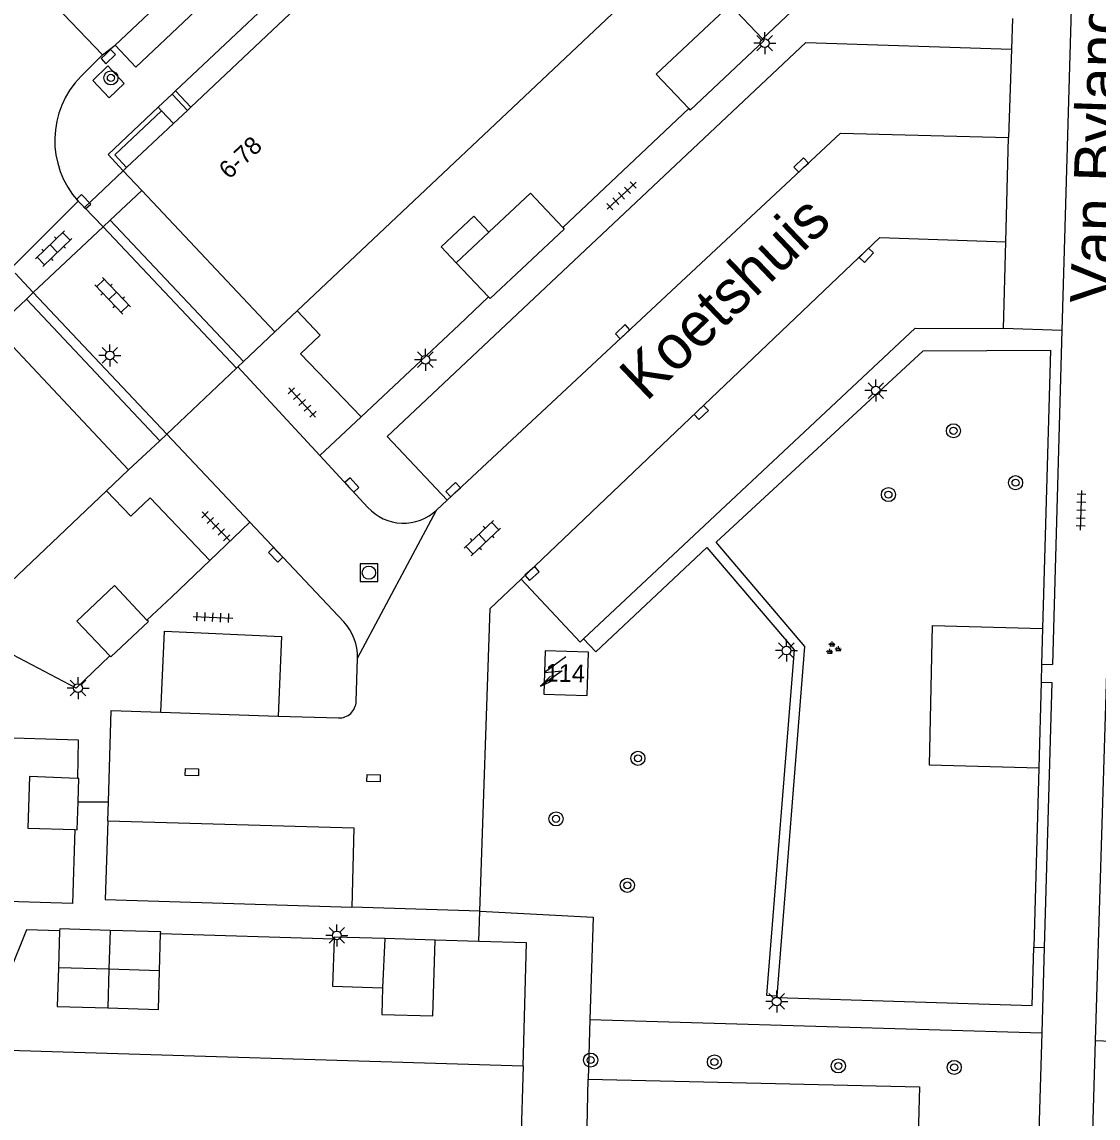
# Model space of a CAD drawing. Extents: x 132998 to 136004, y 396998 to 398512.
# Drawn here: x 133103 to 133164.1, y 398034 to 398096.2 of the extents above; entities that cross this region are included whole.
import ezdxf

# ---------------------------------------------------------------- set-up
doc = ezdxf.new("R2010")
doc.units = 0
for name, color, linetype in [('gg-afsc-erfafscheiding', 7, 'Continuous'), ('gg-afsc-hekwerk', 7, 'Continuous'), ('gg-afsc-muur', 7, 'Continuous'), ('gg-anno-huisnummerreeks BGT', 7, 'Continuous'), ('gg-anno-openbare ruimte label', 7, 'Continuous'), ('gg-bbg-bijgebouw', 7, 'Continuous'), ('gg-bbg-hoofdgebouw', 7, 'Continuous'), ('gg-bbg-luifel en loopbrug', 7, 'Continuous'), ('gg-bbg-onder overbouw', 7, 'Continuous'), ('gg-bbg-pand overbouw', 7, 'Continuous'), ('gg-bbg-pilaar onder overbouw', 7, 'Continuous'), ('gg-bbg-pilaar pand', 7, 'Continuous'), ('gg-bbg-tussenscheiding', 7, 'Continuous'), ('gg-knt-trap', 7, 'Continuous'), ('gg-knt-verharding', 7, 'Continuous'), ('gg-knt-verharding nz', 7, 'Continuous'), ('gt-grn-groengrens', 7, 'Continuous'), ('gt-grn-weggrens', 7, 'Continuous'), ('gt-symb-boom', 7, 'Continuous'), ('gt-symb-groenvak', 7, 'Continuous'), ('gt-symb-klinker verharding', 7, 'Continuous'), ('gt-symb-kolk', 7, 'Continuous'), ('gt-symb-kolk center center', 7, 'Continuous'), ('gt-symb-lichtmast', 7, 'Continuous'), ('gt-symb-rioolschacht', 7, 'Continuous'), ('gt-symb-tegel verharding', 7, 'Continuous'), ('gt-symb-trafo symbool', 7, 'Continuous')]:
    doc.layers.add(name, color=color, linetype=linetype)

# ---------------------------------------------------------------- blocks, each defined once
blk = doc.blocks.new('gt0-KOLK')
at = {"layer": 'gt-symb-kolk'}
blk.add_lwpolyline([(0, 0), (0.375, 0), (0.375, 0.4), (-0.375, 0.4), (-0.375, 0), (0, 0)], dxfattribs=at)
blk = doc.blocks.new('gt0-BOOM')
at = {"layer": 'gt-symb-boom'}
for radius in [0.4, 0.2]:
    blk.add_circle((0, 0), radius, dxfattribs=at)
blk = doc.blocks.new('gt0-KL1')
at = {"layer": 'gt-symb-klinker verharding'}
for p, q in [((-1.15, 0.3), (1.15, 0.3)), ((-1, -0.3), (-1, 0.3)), ((-0.5, 0.3), (-0.5, 0.45)), ((0, -0.3), (0, 0.3)), ((0.5, 0.3), (0.5, 0.45)), ((1, -0.3), (1, 0.3)), ((-1.15, -0.3), (1.15, -0.3)), ((-0.5, -0.45), (-0.5, -0.3)), ((0.5, -0.45), (0.5, -0.3))]:
    blk.add_line(p, q, dxfattribs=at)
blk = doc.blocks.new('gt0-LMAST')
at = {"layer": 'gt-symb-lichtmast'}
for p, q in [((-0.182, 0.173), (-0.447, 0.438)), ((-0.005, 0.246), (-0.005, 0.621)), ((0.172, 0.173), (0.437, 0.438)), ((-0.255, -0.004), (-0.63, -0.004)), ((-0.182, -0.181), (-0.447, -0.446)), ((-0.005, -0.254), (-0.005, -0.629)), ((0.437, -0.446), (0.172, -0.181)), ((0.245, -0.004), (0.62, -0.004))]:
    blk.add_line(p, q, dxfattribs=at)
blk.add_circle((-0.005, -0.004), 0.25, dxfattribs=at)
blk = doc.blocks.new('gt0-TEG1')
at = {"layer": 'gt-symb-tegel verharding'}
for p, q in [((-1.125, 0), (1.125, 0)), ((-0.9, -0.25), (-0.9, 0.25)), ((-0.45, -0.25), (-0.45, 0.25)), ((0, -0.25), (0, 0.25)), ((0.45, -0.25), (0.45, 0.25)), ((0.9, -0.25), (0.9, 0.25))]:
    blk.add_line(p, q, dxfattribs=at)
blk = doc.blocks.new('gt0-KOLKCC')
at = {"layer": 'gt-symb-kolk center center'}
blk.add_lwpolyline([(-0.375, 0.2), (0.375, 0.2), (0.375, -0.2), (-0.375, -0.2)], close=True, dxfattribs=at)
blk = doc.blocks.new('gt0-RS')
at = {"layer": 'gt-symb-rioolschacht'}
blk.add_lwpolyline([(-0.5, -0.5), (0.5, -0.5), (0.5, 0.5), (-0.5, 0.5)], close=True, dxfattribs=at)
blk.add_circle((0, 0), 0.375, dxfattribs=at)
blk = doc.blocks.new('gt0-HSP')
at = {"layer": 'gt-symb-trafo symbool'}
for points in [[(0.771, 0.746), (-0.529, -0.004), (0.471, -0.004), (-0.829, -0.754)], [(-0.217, -0.24), (-0.829, -0.754), (-0.077, -0.48)]]:
    blk.add_lwpolyline(points, dxfattribs=at)
blk = doc.blocks.new('gt0-GRVAK')
at = {"layer": 'gt-symb-groenvak'}
for p, q in [((-0.11, 0.189), (-0.228, 0.24)), ((-0.182, 0.153), (0.088, 0.153)), ((-0.091, 0.211), (-0.156, 0.322)), ((-0.047, 0.214), (-0.047, 0.393)), ((-0.004, 0.211), (0.061, 0.322)), ((0.015, 0.189), (0.133, 0.24)), ((0.262, -0.052), (0.197, 0.059)), ((0.305, -0.049), (0.305, 0.13)), ((0.349, -0.052), (0.414, 0.059)), ((-0.245, -0.228), (-0.363, -0.177)), ((-0.318, -0.264), (-0.047, -0.264)), ((-0.226, -0.206), (-0.291, -0.095)), ((-0.183, -0.203), (-0.183, -0.024)), ((-0.139, -0.206), (-0.074, -0.095)), ((-0.12, -0.228), (-0.002, -0.177)), ((0.243, -0.074), (0.125, -0.023)), ((0.17, -0.11), (0.441, -0.11)), ((0.368, -0.074), (0.486, -0.023))]:
    blk.add_line(p, q, dxfattribs=at)

msp = doc.modelspace()

# ---------------------------------------------------------------- linework, layer by layer
at = {"layer": 'gg-afsc-erfafscheiding'}
for p, q in [((133140.864, 398091.28), (133133.712, 398084.534)), ((133127.83, 398079.01), (133129.503, 398080.593)), ((133118.644, 398079.812), (133119.952, 398078.425)), ((133111.527, 398063.587), (133110.121, 398062.264)), ((133110.897, 398044.47), (133120.737, 398044.18)), ((133128.954, 398044.031), (133126.48, 398044.1))]:
    msp.add_line(p, q, dxfattribs=at)
for points in [[(133145.059, 398095.236), (133146.719, 398096.804), (133146.778, 398096.93), (133145.305, 398102.346), (133144.007, 398103.723)], [(133107.831, 398069.596), (133109.2, 398068.151), (133110.311, 398069.205), (133113.683, 398065.636)], [(133108.01, 398060.233), (133106.099, 398058.402), (133099.61, 398061.806)], [(133131.46, 398036.96), (133131.655, 398043.956), (133128.954, 398044.031)]]:
    msp.add_lwpolyline(points, dxfattribs=at)
at = {"layer": 'gg-afsc-hekwerk'}
for p, q in [((133110.764, 398091.36), (133111.55, 398092.101)), ((133127.83, 398079.01), (133122.277, 398073.795)), ((133113.683, 398065.636), (133111.527, 398063.587)), ((133160.947, 398061.788), (133160.89, 398059.761)), ((133160.89, 398059.761), (133160.861, 398058.746)), ((133160.861, 398058.746), (133160.725, 398053.858)), ((133160.725, 398053.858), (133160.441, 398043.711))]:
    msp.add_line(p, q, dxfattribs=at)
for points in [[(133122.277, 398073.795), (133118.837, 398077.374), (133119.952, 398078.425)], [(133145.876, 398040.941), (133147.459, 398060.771), (133142.422, 398066.674), (133154.165, 398077.533), (133161.388, 398077.574), (133160.947, 398061.788)], [(133101.296, 398055.624), (133106.221, 398055.475), (133106.172, 398053.283)], [(133106.026, 398050.374), (133105.894, 398046.185), (133100.974, 398046.332)], [(133105.166, 398044.624), (133103.288, 398044.684), (133101.265, 398039.699)], [(133145.876, 398040.941), (133145.869, 398040.848), (133160.348, 398040.39), (133160.441, 398043.711)]]:
    msp.add_lwpolyline(points, dxfattribs=at)
at = {"layer": 'gg-afsc-muur'}
for p, q in [((133111.746, 398092.286), (133111.55, 398092.101)), ((133111.55, 398092.101), (133112.415, 398091.183)), ((133112.611, 398091.368), (133111.746, 398092.286)), ((133110.764, 398091.36), (133110.949, 398091.164))]:
    msp.add_line(p, q, dxfattribs=at)
for points in [[(133110.764, 398091.36), (133107.92, 398088.678), (133108.77, 398087.75)], [(133110.949, 398091.164), (133108.298, 398088.664), (133108.966, 398087.935)]]:
    msp.add_lwpolyline(points, dxfattribs=at)
at = {"layer": 'gg-bbg-bijgebouw'}
for p, q in [((133127.67, 398082.53), (133129.524, 398084.274)), ((133129.503, 398080.593), (133127.67, 398082.53)), ((133110.9, 398044.57), (133108.035, 398044.655)), ((133105.166, 398044.624), (133105.1, 398042.54)), ((133110.835, 398042.366), (133110.897, 398044.47)), ((133110.897, 398044.47), (133110.9, 398044.57)), ((133120.74, 398044.28), (133120.737, 398044.18)), ((133123.61, 398044.19), (133120.74, 398044.28)), ((133126.48, 398044.1), (133123.61, 398044.19))]:
    msp.add_line(p, q, dxfattribs=at)
for points in [[(133145.059, 398095.236), (133143.22, 398097.17), (133139.02, 398093.23), (133140.864, 398091.28)], [(133140.864, 398091.28), (133140.94, 398091.2), (133145.14, 398095.151), (133145.059, 398095.236)], [(133129.524, 398084.274), (133131.88, 398086.49), (133133.712, 398084.534)], [(133133.712, 398084.534), (133133.79, 398084.45), (133129.591, 398080.5), (133129.503, 398080.593)], [(133110.121, 398062.264), (133108.28, 398064.22), (133106.15, 398062.2), (133108.01, 398060.233)], [(133108.01, 398060.233), (133108.07, 398060.17), (133110.2, 398062.18), (133110.121, 398062.264)], [(133106.172, 398053.283), (133103.46, 398053.39), (133103.36, 398050.46), (133106.026, 398050.374)], [(133106.215, 398051.957), (133106.26, 398053.28), (133106.172, 398053.283)], [(133106.026, 398050.374), (133106.16, 398050.37), (133106.215, 398051.957)], [(133108.035, 398044.655), (133105.17, 398044.74), (133105.166, 398044.624)], [(133120.737, 398044.18), (133120.65, 398041.49), (133123.49, 398041.401)], [(133123.49, 398041.401), (133123.44, 398039.89), (133126.35, 398039.81), (133126.48, 398044.1)], [(133105.1, 398042.54), (133105.03, 398040.34), (133107.9, 398040.255)], [(133107.9, 398040.255), (133110.77, 398040.17), (133110.835, 398042.366)]]:
    msp.add_lwpolyline(points, dxfattribs=at)
at = {"layer": 'gg-bbg-hoofdgebouw'}
for p, q in [((133112.611, 398091.368), (133135.52, 398112.95)), ((133144.007, 398103.723), (133118.644, 398079.812)), ((133112.415, 398091.183), (133112.611, 398091.368)), ((133111.628, 398090.443), (133112.415, 398091.183)), ((133108.966, 398087.935), (133111.628, 398090.443)), ((133108.77, 398087.75), (133108.966, 398087.935)), ((133109.828, 398086.628), (133108.77, 398087.75)), ((133118.644, 398079.812), (133117.38, 398078.621)), ((133107.831, 398069.596), (133109.08, 398070.78)), ((133099.61, 398061.806), (133107.831, 398069.596)), ((133131.46, 398036.96), (133100.531, 398037.89)), ((133131.46, 398036.96), (133131.11, 398024.42))]:
    msp.add_line(p, q, dxfattribs=at)
msp.add_lwpolyline([(133132.71, 398060.52), (133132.64, 398058.05), (133135.11, 398057.98), (133135.18, 398060.45), (133132.71, 398060.52)], dxfattribs=at)
at = {"layer": 'gg-bbg-luifel en loopbrug'}
msp.add_lwpolyline([(133129.524, 398084.274), (133128.671, 398085.175), (133126.817, 398083.431), (133127.67, 398082.53)], dxfattribs=at)
at = {"layer": 'gg-bbg-onder overbouw'}
for p, q in [((133117.38, 398078.621), (133109.828, 398086.628)), ((133109.08, 398070.78), (133101.528, 398078.826))]:
    msp.add_line(p, q, dxfattribs=at)
at = {"layer": 'gg-bbg-pand overbouw'}
for p, q in [((133108.042, 398084.948), (133109.828, 398086.628)), ((133103.67, 398080.84), (133107.645, 398084.575)), ((133101.528, 398078.826), (133103.279, 398080.472)), ((133115.601, 398076.94), (133117.38, 398078.621)), ((133111.241, 398072.813), (133115.208, 398076.563)), ((133109.08, 398070.78), (133110.843, 398072.438))]:
    msp.add_line(p, q, dxfattribs=at)
at = {"layer": 'gg-bbg-pilaar onder overbouw'}
for p, q in [((133115.208, 398076.563), (133107.645, 398084.575)), ((133108.042, 398084.948), (133115.601, 398076.94)), ((133111.241, 398072.813), (133103.67, 398080.84)), ((133103.279, 398080.472), (133110.843, 398072.438))]:
    msp.add_line(p, q, dxfattribs=at)
at = {"layer": 'gg-bbg-pilaar pand'}
for p, q in [((133107.645, 398084.575), (133108.042, 398084.948)), ((133103.67, 398080.84), (133103.279, 398080.472)), ((133115.285, 398076.636), (133115.208, 398076.563)), ((133115.601, 398076.94), (133115.285, 398076.636)), ((133110.843, 398072.438), (133111.241, 398072.813))]:
    msp.add_line(p, q, dxfattribs=at)
at = {"layer": 'gg-bbg-tussenscheiding'}
for p, q in [((133108.035, 398044.655), (133107.967, 398042.453)), ((133123.61, 398044.19), (133123.49, 398041.401)), ((133107.967, 398042.453), (133105.1, 398042.54)), ((133107.967, 398042.453), (133107.9, 398040.255)), ((133110.835, 398042.366), (133107.967, 398042.453))]:
    msp.add_line(p, q, dxfattribs=at)
at = {"layer": 'gg-knt-trap'}
msp.add_line((133110.949, 398091.164), (133111.628, 398090.443), dxfattribs=at)
at = {"layer": 'gg-knt-verharding'}
for p, q in [((133166.589, 398125.421), (133163.932, 398038.401)), ((133163.203, 398119.001), (133162.043, 398078.698)), ((133111.746, 398092.286), (133134.589, 398113.827)), ((133107.605, 398094.325), (133103.475, 398098.634)), ((133107.605, 398094.325), (133108.325, 398094.885)), ((133159.173, 398094.663), (133159.01, 398089.64)), ((133106.387, 398093.129), (133107.605, 398094.325)), ((133158.858, 398083.722), (133159.01, 398089.64)), ((133102.397, 398082.212), (133106.223, 398086.022)), ((133106.574, 398085.665), (133106.223, 398086.022)), ((133107.645, 398084.575), (133106.574, 398085.665)), ((133158.725, 398078.799), (133158.858, 398083.722)), ((133102.649, 398081.94), (133103.67, 398080.84)), ((133162.043, 398078.698), (133158.725, 398078.799)), ((133162.043, 398078.698), (133161.497, 398059.742)), ((133115.285, 398076.636), (133119.934, 398071.6)), ((133115.953, 398067.817), (133111.241, 398072.813)), ((133119.934, 398071.6), (133122.662, 398068.645)), ((133126.557, 398068.5), (133127.163, 398069.066)), ((133121.289, 398062.16), (133115.953, 398067.817)), ((133121.991, 398057.652), (133122.071, 398060.092)), ((133160.89, 398059.761), (133161.497, 398059.742)), ((133160.861, 398058.746), (133161.468, 398058.729)), ((133161.468, 398058.729), (133161.035, 398043.692)), ((133117.563, 398056.819), (133120.982, 398056.707)), ((133107.9, 398050.88), (133107.933, 398051.957)), ((133129.013, 398045.749), (133121.74, 398045.974)), ((133128.954, 398044.031), (133129.013, 398045.749)), ((133161.035, 398043.692), (133160.896, 398038.851)), ((133160.896, 398038.851), (133160.66, 398030.65)), ((133163.932, 398038.401), (133163.741, 398032.129)), ((133135.048, 398031.419), (133135.159, 398036.206))]:
    msp.add_line(p, q, dxfattribs=at)
for points in [[(133108.325, 398094.885), (133109.491, 398093.64), (133146.347, 398128.454), (133145.137, 398129.735)], [(133127.163, 398069.066), (133123.758, 398072.676), (133147.503, 398095.027), (133159.173, 398094.663)], [(133107.042, 398092.883), (133107.91, 398093.702), (133108.835, 398092.711), (133107.983, 398091.9), (133107.042, 398092.883)], [(133134.902, 398061.198), (133153.71, 398078.834), (133158.725, 398078.799)], [(133129.013, 398045.749), (133129.591, 398062.91), (133131.35, 398064.584)], [(133131.35, 398064.584), (133134.71, 398061.018), (133134.902, 398061.198)], [(133110.907, 398057.038), (133111.108, 398061.627), (133117.762, 398061.334), (133117.563, 398056.819)], [(133160.725, 398053.858), (133154.529, 398054.031), (133154.695, 398061.963), (133160.947, 398061.788)], [(133107.933, 398051.957), (133108.09, 398057.13), (133110.907, 398057.038)], [(133107.9, 398050.88), (133107.753, 398046.403), (133121.74, 398045.974)], [(133135.159, 398036.206), (133153.964, 398035.789), (133153.835, 398030.931)]]:
    msp.add_lwpolyline(points, dxfattribs=at)
for centre, radius, start, end in [((133110.063, 398089.489), 5.174, 135.28121, 222.07496), ((133124.682, 398070.507), 2.747, 222.67574, 313.06031), ((133119.2, 398060.188), 2.873, 358.08231, 43.34523), ((133121.015, 398057.683), 0.977, 268.09025, 358.15784)]:
    msp.add_arc(centre, radius, start, end, dxfattribs=at)
at = {"layer": 'gg-knt-verharding nz'}
for p, q in [((133108.325, 398094.885), (133145.137, 398129.735)), ((133110.907, 398057.038), (133117.563, 398056.819))]:
    msp.add_line(p, q, dxfattribs=at)
for points in [[(133127.163, 398069.066), (133149.47, 398089.88), (133159.01, 398089.64)], [(133131.35, 398064.584), (133151.71, 398083.96), (133158.858, 398083.722)], [(133107.9, 398050.88), (133121.86, 398050.48), (133121.74, 398045.974)]]:
    msp.add_lwpolyline(points, dxfattribs=at)
at = {"layer": 'gt-grn-groengrens'}
for p, q in [((133160.441, 398043.711), (133161.035, 398043.692)), ((133135.261, 398039.604), (133135.159, 398036.206)), ((133135.261, 398039.604), (133160.896, 398038.851)), ((133163.932, 398038.401), (133165.331, 398038.358))]:
    msp.add_line(p, q, dxfattribs=at)
for points in [[(133134.902, 398061.198), (133135.586, 398060.468), (133141.887, 398066.377), (133146.841, 398060.571), (133145.278, 398040.989), (133145.876, 398040.941)], [(133129.013, 398045.749), (133135.435, 398045.408), (133135.261, 398039.604)]]:
    msp.add_lwpolyline(points, dxfattribs=at)
at = {"layer": 'gt-grn-weggrens'}
for p, q in [((133159.23, 398096.386), (133159.173, 398094.663)), ((133108.77, 398087.75), (133106.574, 398085.665)), ((133119.934, 398071.6), (133122.277, 398073.795)), ((133122.071, 398060.092), (133126.557, 398068.5)), ((133113.683, 398065.636), (133115.953, 398067.817)), ((133106.215, 398051.957), (133107.933, 398051.957))]:
    msp.add_line(p, q, dxfattribs=at)

# ---------------------------------------------------------------- block references
at = {"layer": 'gt-symb-boom'}
for p in [(133108.075, 398093.027), (133155.887, 398073), (133159.408, 398070.056), (133152.197, 398069.382), (133137.981, 398054.418), (133133.334, 398050.984), (133137.379, 398047.213), (133135.297, 398037.298), (133142.322, 398037.19), (133149.351, 398036.965), (133155.927, 398036.883)]:
    msp.add_blockref('gt0-BOOM', p, dxfattribs=at)
at = {"layer": 'gt-symb-groenvak'}
msp.add_blockref('gt0-GRVAK', (133149.049, 398060.649), dxfattribs=at)
at = {"layer": 'gt-symb-klinker verharding'}
for p, rotation in [((133104.829, 398083.333), -136.13442163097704), ((133108.176, 398080.657), -46.13442163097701), ((133129.152, 398066.911), 43.58107409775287)]:
    msp.add_blockref('gt0-KL1', p, dxfattribs=dict(at, rotation=rotation))
at = {"layer": 'gt-symb-kolk'}
for p, rotation in [((133107.788, 398094.376), -136.5394029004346), ((133147.384, 398087.934), 43.3379561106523), ((133106.381, 398085.858), -45.972395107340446), ((133150.802, 398083.098), -133.70356998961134), ((133137.253, 398078.48), 43.46059710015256), ((133141.438, 398074.185), -136.78232042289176), ((133121.603, 398069.791), -47.39100385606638), ((133127.636, 398069.512), 42.93289678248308), ((133117.57, 398066.103), 133.74318168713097), ((133131.84, 398065.051), -139.0134667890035)]:
    msp.add_blockref('gt0-KOLK', p, dxfattribs=dict(at, rotation=rotation))
at = {"layer": 'gt-symb-kolk center center'}
for p, rotation in [((133112.675, 398053.627), -1.489354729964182), ((133122.978, 398053.289), -1.8919654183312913)]:
    msp.add_blockref('gt0-KOLKCC', p, dxfattribs=dict(at, rotation=rotation))
at = {"layer": 'gt-symb-lichtmast', "rotation": 90}
for p in [(133145.171, 398095.001), (133125.918, 398077.038), (133151.478, 398075.29), (133106.206, 398058.407), (133120.892, 398044.375)]:
    msp.add_blockref('gt0-LMAST', p, dxfattribs=at)
at = {"layer": 'gt-symb-lichtmast'}
for p in [(133108.022, 398077.281), (133146.412, 398060.535), (133145.862, 398040.628)]:
    msp.add_blockref('gt0-LMAST', p, dxfattribs=at)
at = {"layer": 'gt-symb-rioolschacht'}
msp.add_blockref('gt0-RS', (133122.716, 398064.952), dxfattribs=at)
at = {"layer": 'gt-symb-tegel verharding'}
for p, rotation in [((133137.052, 398086.334), 42.97482612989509), ((133118.929, 398074.611), 132.68995778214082), ((133163.128, 398068.492), 88.22439947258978), ((133114.027, 398067.588), -46.662043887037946), ((133113.861, 398062.422), -2.5219079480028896)]:
    msp.add_blockref('gt0-TEG1', p, dxfattribs=dict(at, rotation=rotation))
at = {"layer": 'gt-symb-trafo symbool', "rotation": 5.910070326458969}
msp.add_blockref('gt0-HSP', (133133.209, 398059.347), dxfattribs=at)

# ---------------------------------------------------------------- texts
at = {"layer": 'gg-anno-huisnummerreeks BGT'}
for s, rotation, p in [('6-78', 43.3, (133114.786, 398087.234)), ('114', 358.4, (133132.731, 398058.783))]:
    msp.add_text(s, height=1, rotation=rotation, dxfattribs=at).set_placement(p)
at = {"layer": 'gg-anno-openbare ruimte label'}
for s, rotation, p in [('Van Bylandtpad', 88.2, (133165, 398080.211)), ('Koetshuis', 43.7, (133138.45, 398074.613))]:
    msp.add_text(s, height=2.5, rotation=rotation, dxfattribs=at).set_placement(p)

doc.saveas('drawing.dxf')
